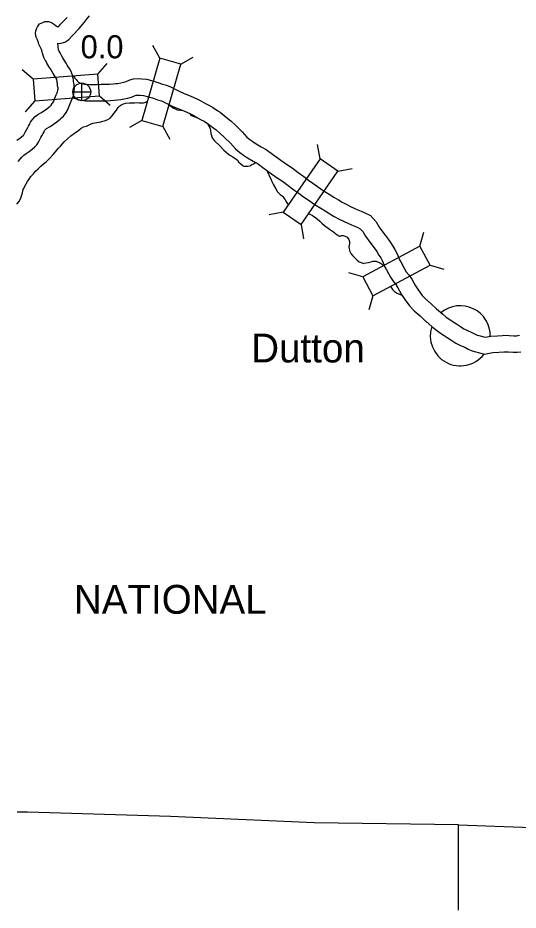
# Model space of a CAD drawing. Extents: x -939622 to -934245, y 1383184 to 1385301.
# Drawn here: x -935465.96 to -935438.46, y 1383965.59 to 1384014.57 of the extents above; entities that cross this region are included whole.
import ezdxf

# ---------------------------------------------------------------- set-up
doc = ezdxf.new("R2010")
doc.units = 0
for name, color, linetype in [('Level 10', 7, 'Continuous'), ('Level 2', 7, 'Continuous'), ('Level 20', 7, 'Continuous'), ('Level 24', 7, 'Continuous'), ('Level 25', 7, 'Continuous'), ('Level 26', 7, 'Continuous'), ('Level 8', 7, 'Continuous')]:
    doc.layers.add(name, color=color, linetype=linetype)

msp = doc.modelspace()

# ---------------------------------------------------------------- linework, layer by layer
at = {"layer": 'Level 10'}
for points in [[(-935463.809, 1384011.143), (-935463.838, 1384011.231), (-935463.848, 1384011.252), (-935463.889, 1384011.323), (-935463.961, 1384011.432), (-935464.013, 1384011.515), (-935464.091, 1384011.649), (-935464.132, 1384011.723), (-935464.261, 1384011.901), (-935464.357, 1384012.086), (-935464.42, 1384012.207), (-935464.452, 1384012.257), (-935464.497, 1384012.328), (-935464.537, 1384012.394), (-935464.612, 1384012.632), (-935464.62, 1384012.715), (-935464.665, 1384012.842), (-935464.73, 1384012.983), (-935464.796, 1384013.122), (-935464.814, 1384013.194), (-935464.882, 1384013.368), (-935464.947, 1384013.512), (-935464.979, 1384013.722), (-935464.97, 1384013.861), (-935464.938, 1384013.974), (-935464.885, 1384014.072), (-935464.762, 1384014.252), (-935464.591, 1384014.321), (-935464.481, 1384014.365), (-935464.279, 1384014.38), (-935464.105, 1384014.322), (-935463.937, 1384014.215), (-935463.855, 1384014.142), (-935463.796, 1384014.107), (-935463.767, 1384014.092), (-935463.733, 1384014.088), (-935463.609, 1384014.226), (-935463.25, 1384014.599)], [(-935462.939, 1384011.376), (-935463.003, 1384011.574), (-935463.053, 1384011.674), (-935463.121, 1384011.794), (-935463.205, 1384011.92), (-935463.243, 1384011.981), (-935463.309, 1384012.093), (-935463.37, 1384012.205), (-935463.493, 1384012.375), (-935463.559, 1384012.502), (-935463.64, 1384012.658), (-935463.693, 1384012.74), (-935463.711, 1384012.769), (-935463.726, 1384012.814), (-935463.763, 1384013.185), (-935463.647, 1384013.172), (-935463.38, 1384013.232), (-935463.151, 1384013.39), (-935462.95, 1384013.613), (-935462.58, 1384013.997), (-935462.297, 1384014.336), (-935462.126, 1384014.553), (-935462.029, 1384014.687)], [(-935466.02, 1384007.857), (-935465.864, 1384007.956), (-935465.766, 1384008.039), (-935465.654, 1384008.139), (-935465.638, 1384008.156), (-935465.591, 1384008.234), (-935465.55, 1384008.297), (-935465.483, 1384008.432), (-935465.415, 1384008.549), (-935465.365, 1384008.633), (-935465.326, 1384008.72), (-935465.294, 1384008.777), (-935465.258, 1384008.855), (-935465.178, 1384008.969), (-935465.133, 1384009.02), (-935465.015, 1384009.151), (-935464.864, 1384009.263), (-935464.65, 1384009.38), (-935464.365, 1384009.578), (-935464.243, 1384009.683), (-935464.199, 1384009.713), (-935464.167, 1384009.743), (-935464.125, 1384009.78), (-935464.065, 1384009.868), (-935464.035, 1384009.918), (-935463.989, 1384010.003), (-935463.928, 1384010.163), (-935463.847, 1384010.35), (-935463.806, 1384010.45), (-935463.783, 1384010.515), (-935463.765, 1384010.58), (-935463.756, 1384010.629), (-935463.75, 1384010.682), (-935463.748, 1384010.708), (-935463.751, 1384010.745), (-935463.754, 1384010.773), (-935463.771, 1384010.862), (-935463.785, 1384010.97), (-935463.794, 1384011.034), (-935463.799, 1384011.069), (-935463.824, 1384011.183), (-935463.829, 1384011.237)], [(-935465.944, 1384006.697), (-935465.739, 1384006.92), (-935465.621, 1384007.029), (-935465.503, 1384007.119), (-935465.33, 1384007.23), (-935465.178, 1384007.358), (-935465.027, 1384007.492), (-935464.917, 1384007.608), (-935464.828, 1384007.757), (-935464.767, 1384007.851), (-935464.691, 1384008.005), (-935464.64, 1384008.092), (-935464.565, 1384008.218), (-935464.52, 1384008.318), (-935464.492, 1384008.368), (-935464.475, 1384008.404), (-935464.471, 1384008.41), (-935464.463, 1384008.419), (-935464.407, 1384008.481), (-935464.379, 1384008.502), (-935464.175, 1384008.614), (-935463.814, 1384008.866), (-935463.697, 1384008.965), (-935463.634, 1384009.008), (-935463.558, 1384009.08), (-935463.444, 1384009.181), (-935463.308, 1384009.381), (-935463.254, 1384009.47), (-935463.169, 1384009.626), (-935463.093, 1384009.826), (-935463.019, 1384009.999), (-935462.965, 1384010.127), (-935462.923, 1384010.249), (-935462.887, 1384010.382), (-935462.866, 1384010.495), (-935462.855, 1384010.592), (-935462.845, 1384010.704), (-935462.855, 1384010.83), (-935462.864, 1384010.91), (-935462.883, 1384011.007), (-935462.893, 1384011.085), (-935462.903, 1384011.165), (-935462.915, 1384011.238), (-935462.933, 1384011.323), (-935462.939, 1384011.376)], [(-935462.924, 1384011.381), (-935462.919, 1384011.374), (-935462.888, 1384011.333), (-935462.826, 1384011.264), (-935462.753, 1384011.185), (-935462.691, 1384011.116), (-935462.644, 1384011.064), (-935462.621, 1384011.042), (-935462.618, 1384011.04), (-935462.55, 1384011.008), (-935462.464, 1384010.985), (-935462.372, 1384010.958), (-935462.297, 1384010.935), (-935462.176, 1384010.925), (-935462.045, 1384010.917), (-935461.925, 1384010.911), (-935461.783, 1384010.911), (-935461.59, 1384010.92), (-935461.382, 1384010.927), (-935461.153, 1384010.927), (-935460.923, 1384010.939), (-935460.728, 1384010.948), (-935460.572, 1384010.961), (-935460.455, 1384010.976), (-935460.296, 1384011.011), (-935460.134, 1384011.045), (-935460.012, 1384011.079), (-935459.811, 1384011.163), (-935459.607, 1384011.226), (-935459.346, 1384011.239), (-935459.147, 1384011.231), (-935458.895, 1384011.205), (-935458.539, 1384011.108), (-935458.272, 1384011.031), (-935458.009, 1384010.935), (-935457.792, 1384010.873), (-935457.577, 1384010.796), (-935457.394, 1384010.696), (-935457.092, 1384010.544), (-935456.817, 1384010.425), (-935456.486, 1384010.293), (-935456.079, 1384010.115), (-935455.899, 1384010.024), (-935455.653, 1384009.879), (-935455.503, 1384009.801), (-935455.263, 1384009.677), (-935454.958, 1384009.468), (-935454.846, 1384009.388), (-935454.502, 1384009.123), (-935454.26, 1384008.922), (-935453.974, 1384008.66), (-935453.621, 1384008.314), (-935453.364, 1384008.025), (-935453.211, 1384007.898), (-935453.038, 1384007.78), (-935452.856, 1384007.653), (-935452.576, 1384007.496), (-935452.303, 1384007.343), (-935451.887, 1384007.028), (-935451.512, 1384006.757), (-935451.144, 1384006.513), (-935450.885, 1384006.341), (-935450.549, 1384006.089), (-935450.246, 1384005.857), (-935449.99, 1384005.672), (-935449.742, 1384005.492), (-935449.495, 1384005.321), (-935449.13, 1384005.069), (-935448.839, 1384004.897), (-935448.587, 1384004.739), (-935448.339, 1384004.585), (-935448.127, 1384004.458), (-935447.882, 1384004.328), (-935447.633, 1384004.204), (-935447.44, 1384004.113), (-935447.273, 1384004.034), (-935447.094, 1384003.967), (-935446.879, 1384003.869), (-935446.582, 1384003.716), (-935446.266, 1384003.371), (-935446.103, 1384003.075), (-935445.905, 1384002.817), (-935445.642, 1384002.473), (-935445.483, 1384002.24), (-935445.355, 1384002.035), (-935445.24, 1384001.86), (-935445.109, 1384001.625), (-935445.043, 1384001.441), (-935444.984, 1384001.298), (-935444.912, 1384001.177), (-935444.705, 1384000.793), (-935444.608, 1384000.639), (-935444.469, 1384000.469), (-935444.308, 1384000.234), (-935444.193, 1384000.026), (-935444.105, 1383999.861), (-935443.952, 1383999.64), (-935443.734, 1383999.339), (-935443.556, 1383999.149), (-935443.249, 1383998.882), (-935442.937, 1383998.588)], [(-935462.932, 1384010.193), (-935462.863, 1384010.16), (-935462.704, 1384010.117), (-935462.628, 1384010.095), (-935462.47, 1384010.047), (-935462.243, 1384010.027), (-935462.093, 1384010.018), (-935461.944, 1384010.011), (-935461.762, 1384010.012), (-935461.555, 1384010.021), (-935461.367, 1384010.027), (-935461.129, 1384010.027), (-935460.88, 1384010.04), (-935460.669, 1384010.049), (-935460.477, 1384010.066), (-935460.302, 1384010.088), (-935460.107, 1384010.131), (-935459.922, 1384010.17), (-935459.716, 1384010.226), (-935459.504, 1384010.316), (-935459.451, 1384010.332), (-935459.34, 1384010.338), (-935459.21, 1384010.333), (-935459.061, 1384010.318), (-935458.782, 1384010.241), (-935458.551, 1384010.175), (-935458.288, 1384010.079), (-935458.068, 1384010.016), (-935457.947, 1384009.972), (-935457.813, 1384009.899), (-935457.473, 1384009.727), (-935457.161, 1384009.594), (-935456.834, 1384009.463), (-935456.461, 1384009.299), (-935456.33, 1384009.234), (-935456.09, 1384009.092), (-935455.916, 1384009.001), (-935455.726, 1384008.903), (-935455.473, 1384008.729), (-935455.381, 1384008.665), (-935455.065, 1384008.42), (-935454.851, 1384008.243), (-935454.592, 1384008.007), (-935454.273, 1384007.693), (-935453.991, 1384007.376), (-935453.754, 1384007.179), (-935453.549, 1384007.039), (-935453.335, 1384006.89), (-935453.016, 1384006.711), (-935452.797, 1384006.589), (-935452.422, 1384006.304), (-935452.024, 1384006.017), (-935451.642, 1384005.763), (-935451.404, 1384005.606), (-935451.093, 1384005.372), (-935450.784, 1384005.136), (-935450.519, 1384004.943), (-935450.263, 1384004.757), (-935450.006, 1384004.58), (-935449.616, 1384004.31), (-935449.307, 1384004.128), (-935449.063, 1384003.975), (-935448.807, 1384003.817), (-935448.569, 1384003.674), (-935448.293, 1384003.528), (-935448.026, 1384003.394), (-935447.824, 1384003.3), (-935447.626, 1384003.205), (-935447.439, 1384003.135), (-935447.271, 1384003.059), (-935447.137, 1384002.99), (-935447.003, 1384002.843), (-935446.859, 1384002.581), (-935446.619, 1384002.269), (-935446.372, 1384001.946), (-935446.236, 1384001.747), (-935446.112, 1384001.55), (-935446.011, 1384001.395), (-935445.931, 1384001.252), (-935445.883, 1384001.118), (-935445.792, 1384000.894), (-935445.695, 1384000.733), (-935445.482, 1384000.337), (-935445.339, 1384000.112), (-935445.19, 1383999.929), (-935445.075, 1383999.762), (-935444.985, 1383999.598), (-935444.875, 1383999.391), (-935444.686, 1383999.119), (-935444.43, 1383998.766), (-935444.182, 1383998.5), (-935443.853, 1383998.215), (-935443.554, 1383997.933)], [(-935442.955, 1383998.604), (-935442.609, 1383998.312), (-935442.409, 1383998.148), (-935442.218, 1383998.014), (-935442.033, 1383997.891), (-935441.851, 1383997.77), (-935441.636, 1383997.623), (-935441.442, 1383997.512), (-935441.242, 1383997.405), (-935441.013, 1383997.31), (-935440.789, 1383997.193), (-935440.709, 1383997.151), (-935440.629, 1383997.131), (-935440.278, 1383997.037), (-935439.958, 1383997.096), (-935439.591, 1383997.115), (-935439.316, 1383997.142), (-935439.241, 1383997.147), (-935438.947, 1383997.141), (-935438.697, 1383997.126), (-935438.553, 1383997.124), (-935438.484, 1383997.132), (-935438.379, 1383997.162)], [(-935443.536, 1383997.917), (-935443.185, 1383997.621), (-935442.954, 1383997.431), (-935442.726, 1383997.271), (-935442.533, 1383997.142), (-935442.355, 1383997.024), (-935442.114, 1383996.859), (-935441.877, 1383996.724), (-935441.627, 1383996.591), (-935441.395, 1383996.494), (-935441.206, 1383996.395), (-935441.034, 1383996.305), (-935440.857, 1383996.26), (-935440.315, 1383996.115), (-935439.852, 1383996.2), (-935439.524, 1383996.218), (-935439.243, 1383996.245), (-935439.222, 1383996.246), (-935438.983, 1383996.241), (-935438.73, 1383996.226), (-935438.509, 1383996.223), (-935438.308, 1383996.246)]]:
    msp.add_lwpolyline(points, dxfattribs=at)
at = {"layer": 'Level 2'}
for points in [[(-935441.734, 1383965.593), (-935441.735, 1383970.282), (-935449.663, 1383970.389), (-935457.568, 1383970.737), (-935465.423, 1383970.969), (-935465.989, 1383970.967)], [(-935441.735, 1383970.282), (-935433.71, 1383969.992), (-935425.814, 1383969.699), (-935417.895, 1383969.412), (-935410.139, 1383969.116)]]:
    msp.add_lwpolyline(points, dxfattribs=at)
at = {"layer": 'Level 20'}
for p, q in [((-935458.15, 1384012.362), (-935458.534, 1384013.055)), ((-935457.009, 1384012.034), (-935456.316, 1384012.417)), ((-935465.121, 1384011.204), (-935465.722, 1384011.72)), ((-935461.568, 1384011.474), (-935461.052, 1384012.075)), ((-935461.478, 1384010.289), (-935460.877, 1384009.773)), ((-935465.031, 1384010.019), (-935465.547, 1384009.418)), ((-935459.135, 1384008.937), (-935459.828, 1384008.553)), ((-935457.994, 1384008.608), (-935457.61, 1384007.915)), ((-935449.345, 1384006.836), (-935449.487, 1384007.615)), ((-935448.367, 1384006.161), (-935447.588, 1384006.303)), ((-935451.37, 1384003.904), (-935452.149, 1384003.761)), ((-935450.393, 1384003.228), (-935450.25, 1384002.449)), ((-935443.866, 1384002.042), (-935443.638, 1384002.801)), ((-935443.302, 1384000.997), (-935442.543, 1384000.77)), ((-935447.003, 1384000.351), (-935447.762, 1384000.579)), ((-935446.439, 1383999.306), (-935446.666, 1383998.547))]:
    msp.add_line(p, q, dxfattribs=at)
for points in [[(-935458.15, 1384012.362), (-935459.135, 1384008.937), (-935457.994, 1384008.608), (-935457.009, 1384012.034)], [(-935465.031, 1384010.019), (-935461.478, 1384010.289), (-935461.568, 1384011.474), (-935465.121, 1384011.204)], [(-935449.345, 1384006.836), (-935451.37, 1384003.904), (-935450.393, 1384003.228), (-935448.367, 1384006.161)], [(-935443.866, 1384002.042), (-935447.003, 1384000.351), (-935446.439, 1383999.306), (-935443.302, 1384000.997)]]:
    msp.add_lwpolyline(points, close=True, dxfattribs=at)
at = {"layer": 'Level 24'}
for start, end in [(358.5805, 129.8711), (161.9711, 321.7212)]:
    msp.add_arc((-935441.644, 1383997.122), 1.65, start, end, dxfattribs=at)
at = {"layer": 'Level 26'}
for p, q in [((-935462.442, 1384010.018), (-935462.442, 1384010.993)), ((-935462.929, 1384010.506), (-935461.954, 1384010.506))]:
    msp.add_line(p, q, dxfattribs=at)
msp.add_circle((-935462.442, 1384010.506), 0.487, dxfattribs=at)
at = {"layer": 'Level 8'}
for points in [[(-935466.016, 1384004.344), (-935465.905, 1384004.47), (-935465.789, 1384004.674), (-935465.753, 1384004.803), (-935465.729, 1384004.902), (-935465.688, 1384005.059), (-935465.661, 1384005.155), (-935465.637, 1384005.212), (-935465.581, 1384005.341), (-935465.426, 1384005.584), (-935465.339, 1384005.714), (-935465.238, 1384005.861), (-935465.106, 1384006.011), (-935464.984, 1384006.152), (-935464.84, 1384006.288), (-935464.7, 1384006.426), (-935464.551, 1384006.555), (-935464.41, 1384006.678), (-935464.213, 1384006.853), (-935464.016, 1384007.072), (-935463.888, 1384007.228), (-935463.744, 1384007.394), (-935463.61, 1384007.535), (-935463.416, 1384007.769), (-935463.219, 1384007.959), (-935463.037, 1384008.1), (-935462.836, 1384008.247), (-935462.612, 1384008.413), (-935462.472, 1384008.515), (-935462.343, 1384008.599), (-935462.194, 1384008.632), (-935461.961, 1384008.729), (-935461.829, 1384008.789), (-935461.611, 1384008.822), (-935461.404, 1384008.861), (-935461.296, 1384008.897), (-935461.219, 1384008.913), (-935461.147, 1384008.937), (-935461.012, 1384008.988), (-935460.893, 1384009.066), (-935460.785, 1384009.171), (-935460.66, 1384009.348), (-935460.544, 1384009.514), (-935460.436, 1384009.658), (-935460.361, 1384009.736), (-935460.245, 1384009.811), (-935460.152, 1384009.853), (-935460.015, 1384009.89), (-935459.829, 1384009.905), (-935459.665, 1384009.908), (-935459.539, 1384009.911), (-935459.392, 1384009.92), (-935459.284, 1384009.911), (-935459.216, 1384009.902), (-935459.138, 1384009.902), (-935459.057, 1384009.912), (-935458.976, 1384009.93), (-935458.866, 1384009.975), (-935458.865, 1384009.975)], [(-935457.636, 1384009.804), (-935457.575, 1384009.748), (-935457.485, 1384009.676), (-935457.389, 1384009.61), (-935457.201, 1384009.532), (-935457.024, 1384009.514), (-935456.958, 1384009.513)], [(-935456.531, 1384009.332), (-935456.527, 1384009.328), (-935456.428, 1384009.22), (-935456.233, 1384009.133), (-935456.106, 1384009.104)], [(-935455.54, 1384008.776), (-935455.454, 1384008.633), (-935455.394, 1384008.495), (-935455.376, 1384008.417), (-935455.36, 1384008.23), (-935455.273, 1384007.99), (-935455.15, 1384007.822), (-935454.862, 1384007.54), (-935454.628, 1384007.306), (-935454.382, 1384007.093), (-935454.301, 1384007.033), (-935454.145, 1384006.94), (-935453.951, 1384006.823), (-935453.885, 1384006.76)], [(-935453.885, 1384006.76), (-935453.807, 1384006.637), (-935453.795, 1384006.628), (-935453.714, 1384006.577), (-935453.579, 1384006.454), (-935453.528, 1384006.433), (-935453.489, 1384006.428), (-935453.396, 1384006.425), (-935453.312, 1384006.434), (-935453.214, 1384006.458), (-935453.091, 1384006.518), (-935453.01, 1384006.563), (-935452.909, 1384006.617), (-935452.869, 1384006.634)], [(-935452.248, 1384006.182), (-935452.216, 1384006.065), (-935452.189, 1384006.02), (-935452.159, 1384005.945), (-935452.075, 1384005.768), (-935451.994, 1384005.588), (-935451.898, 1384005.402), (-935451.777, 1384005.186), (-935451.687, 1384005.024), (-935451.618, 1384004.943), (-935451.546, 1384004.886), (-935451.48, 1384004.844), (-935451.423, 1384004.802), (-935451.399, 1384004.766), (-935451.354, 1384004.718), (-935451.318, 1384004.664), (-935451.273, 1384004.583), (-935451.198, 1384004.454), (-935451.129, 1384004.373), (-935451.102, 1384004.355), (-935451.053, 1384004.335)], [(-935449.941, 1384003.819), (-935449.832, 1384003.761), (-935449.778, 1384003.734), (-935449.748, 1384003.713), (-935449.658, 1384003.654), (-935449.499, 1384003.54), (-935449.355, 1384003.408), (-935449.244, 1384003.309), (-935449.101, 1384003.183), (-935449.038, 1384003.117), (-935448.975, 1384003.075), (-935448.825, 1384002.982), (-935448.723, 1384002.91), (-935448.603, 1384002.826), (-935448.486, 1384002.727), (-935448.435, 1384002.679), (-935448.351, 1384002.628), (-935448.282, 1384002.598), (-935448.237, 1384002.595), (-935448.172, 1384002.628), (-935448.073, 1384002.631), (-935447.971, 1384002.598), (-935447.902, 1384002.562), (-935447.863, 1384002.529), (-935447.821, 1384002.481), (-935447.77, 1384002.4), (-935447.734, 1384002.301), (-935447.734, 1384002.19), (-935447.748, 1384002.07), (-935447.763, 1384002.016), (-935447.757, 1384001.893), (-935447.709, 1384001.74), (-935447.655, 1384001.647), (-935447.568, 1384001.52), (-935447.457, 1384001.412), (-935447.322, 1384001.289), (-935447.199, 1384001.188), (-935447.139, 1384001.158), (-935446.968, 1384001.098), (-935446.935, 1384001.104), (-935446.816, 1384001.122), (-935446.687, 1384001.143), (-935446.537, 1384001.188), (-935446.439, 1384001.209), (-935446.307, 1384001.221), (-935446.268, 1384001.212), (-935446.184, 1384001.188), (-935446.082, 1384001.147), (-935445.969, 1384001.069), (-935445.888, 1384000.979), (-935445.852, 1384000.937)], [(-935445.451, 1383999.803), (-935445.373, 1383999.661), (-935445.262, 1383999.55), (-935445.151, 1383999.478), (-935444.95, 1383999.391), (-935444.838, 1383999.349)]]:
    msp.add_lwpolyline(points, dxfattribs=at)

# ---------------------------------------------------------------- texts
at = {"layer": 'Level 24'}
msp.add_text('Dutton', height=1.584, dxfattribs=at).set_placement((-935453.131, 1383995.658))
at = {"layer": 'Level 25'}
msp.add_text('0.0', height=1.2672, dxfattribs=at).set_placement((-935462.509, 1384012.351))
at = {"layer": 'Level 8'}
msp.add_text('NATIONAL', height=1.584, dxfattribs=at).set_placement((-935462.876, 1383981.863))

doc.saveas('drawing.dxf')
